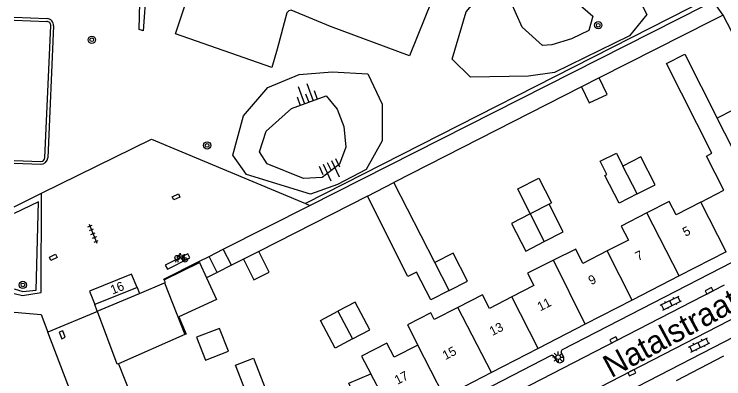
# Model space of a CAD drawing. Extents: x 132994 to 136000, y 393499 to 395512.
# Drawn here: x 133000 to 133077.8, y 395391.3 to 395431.3 of the extents above; entities that cross this region are included whole.
import ezdxf

# ---------------------------------------------------------------- set-up
doc = ezdxf.new("R2010")
doc.units = 0
for name, color, linetype in [('gg-afsc-erfafscheiding', 7, 'Continuous'), ('gg-afsc-hekwerk', 7, 'Continuous'), ('gg-afsc-muur', 7, 'Continuous'), ('gg-anno-huisnummerreeks BGT', 7, 'Continuous'), ('gg-anno-openbare ruimte label', 7, 'Continuous'), ('gg-bbg-bijgebouw', 7, 'Continuous'), ('gg-bbg-gedigitaliseerde bebouwing', 7, 'Continuous'), ('gg-bbg-gedigitaliseerde bijgebouw', 7, 'Continuous'), ('gg-bbg-hoofdgebouw', 7, 'Continuous'), ('gg-bbg-luifel en loopbrug', 7, 'Continuous'), ('gg-bbg-tussenscheiding', 7, 'Continuous'), ('gg-knt-bovenkant onderkant talud', 7, 'Continuous'), ('gg-knt-onverhard', 7, 'Continuous'), ('gg-knt-verharding', 7, 'Continuous'), ('gg-knt-verharding nz', 7, 'Continuous'), ('gt-grn-groengrens', 7, 'Continuous'), ('gt-symb-boom', 7, 'Continuous'), ('gt-symb-fietsenrek', 7, 'Continuous'), ('gt-symb-klinker verharding', 7, 'Continuous'), ('gt-symb-kolk', 7, 'Continuous'), ('gt-symb-kolk center center', 7, 'Continuous'), ('gt-symb-lichtmast', 7, 'Continuous'), ('gt-symb-talud symbool', 7, 'Continuous'), ('gt-symb-tegel verharding', 7, 'Continuous')]:
    doc.layers.add(name, color=color, linetype=linetype)

# ---------------------------------------------------------------- blocks, each defined once
blk = doc.blocks.new('gt0-BOOM')
at = {"layer": 'gt-symb-boom'}
for radius in [0.4, 0.2]:
    blk.add_circle((0, 0), radius, dxfattribs=at)
blk = doc.blocks.new('gt0-TALUD_1')
at = {"layer": 'gt-symb-talud symbool'}
for p, q in [((-1, -1), (-1, 0)), ((-0.5, -2), (-0.5, 0)), ((0, -1), (0, 0)), ((0.5, -2), (0.5, 0)), ((1, -1), (1, 0))]:
    blk.add_line(p, q, dxfattribs=at)
blk = doc.blocks.new('gt0-TEG1')
at = {"layer": 'gt-symb-tegel verharding'}
for p, q in [((-1.125, 0), (1.125, 0)), ((-0.9, -0.25), (-0.9, 0.25)), ((-0.45, -0.25), (-0.45, 0.25)), ((0, -0.25), (0, 0.25)), ((0.45, -0.25), (0.45, 0.25)), ((0.9, -0.25), (0.9, 0.25))]:
    blk.add_line(p, q, dxfattribs=at)
blk = doc.blocks.new('gt0-KOLKCC')
at = {"layer": 'gt-symb-kolk center center'}
blk.add_lwpolyline([(-0.375, 0.2), (0.375, 0.2), (0.375, -0.2), (-0.375, -0.2)], close=True, dxfattribs=at)
blk = doc.blocks.new('gt0-FREK')
at = {"layer": 'gt-symb-fietsenrek'}
for p, q in [((0.259, 0.762), (0.294, 0.823)), ((0.294, 0.823), (0.767, 0.714)), ((0.757, 0.841), (0.866, 0.816)), ((0.767, 0.714), (0.84, 0.822)), ((0.54, 0.335), (0.259, 0.762)), ((0.767, 0.714), (0.54, 0.335)), ((0.895, 0.252), (0.767, 0.714))]:
    blk.add_line(p, q, dxfattribs=at)
for points in [[(0.294, 0.823), (0.36, 0.937), (0.452, 0.935)], [(-0.124, 0), (-0.047, 0.312), (0.053, 0.312), (0.12, 0)], [(0.036, 0.476), (0.228, 0.708), (0.259, 0.762)], [(0.54, 0.335), (0.555, 0.305), (0.895, 0.252)]]:
    blk.add_lwpolyline(points, dxfattribs=at)
for centre in [(0.036, 0.476), (0.895, 0.252)]:
    blk.add_circle(centre, 0.252, dxfattribs=at)
blk = doc.blocks.new('gt0-KOLK')
at = {"layer": 'gt-symb-kolk'}
blk.add_lwpolyline([(0, 0), (0.375, 0), (0.375, 0.4), (-0.375, 0.4), (-0.375, 0), (0, 0)], dxfattribs=at)
blk = doc.blocks.new('gt0-KL1')
at = {"layer": 'gt-symb-klinker verharding'}
for p, q in [((-1.15, 0.3), (1.15, 0.3)), ((-1, -0.3), (-1, 0.3)), ((-0.5, 0.3), (-0.5, 0.45)), ((0, -0.3), (0, 0.3)), ((0.5, 0.3), (0.5, 0.45)), ((1, -0.3), (1, 0.3)), ((-1.15, -0.3), (1.15, -0.3)), ((-0.5, -0.45), (-0.5, -0.3)), ((0.5, -0.45), (0.5, -0.3))]:
    blk.add_line(p, q, dxfattribs=at)
blk = doc.blocks.new('gt0-LMAST')
at = {"layer": 'gt-symb-lichtmast'}
for p, q in [((-0.182, 0.173), (-0.447, 0.438)), ((-0.005, 0.246), (-0.005, 0.621)), ((0.172, 0.173), (0.437, 0.438)), ((-0.255, -0.004), (-0.63, -0.004)), ((-0.182, -0.181), (-0.447, -0.446)), ((-0.005, -0.254), (-0.005, -0.629)), ((0.437, -0.446), (0.172, -0.181)), ((0.245, -0.004), (0.62, -0.004))]:
    blk.add_line(p, q, dxfattribs=at)
blk.add_circle((-0.005, -0.004), 0.25, dxfattribs=at)

msp = doc.modelspace()

# ---------------------------------------------------------------- linework, layer by layer
at = {"layer": 'gg-afsc-erfafscheiding'}
for p, q in [((133077.739, 395431.133), (133076.507, 395430.512)), ((133085.56, 395416.079), (133077.739, 395431.133)), ((133076.507, 395430.512), (133064.144, 395424.28)), ((133062.191, 395423.296), (133041.645, 395412.814)), ((133038.749, 395411.334), (133026.816, 395405.283)), ((133025.138, 395404.433), (133023.829, 395403.769)), ((133011.425, 395392.988), (133014.031, 395386.48))]:
    msp.add_line(p, q, dxfattribs=at)
at = {"layer": 'gg-afsc-hekwerk'}
for p, q in [((133077.739, 395431.133), (133075.995, 395433.624)), ((133032.433, 395410.326), (133075.662, 395432.182)), ((133022.909, 395405.511), (133032.433, 395410.326)), ((133013.47, 395401.34), (133013.735, 395400.688)), ((133009.138, 395398.688), (133003.697, 395396.435))]:
    msp.add_line(p, q, dxfattribs=at)
msp.add_lwpolyline([(133016.45, 395402.155), (133016.413, 395402.227), (133020.262, 395404.173)], dxfattribs=at)
at = {"layer": 'gg-afsc-muur'}
msp.add_line((133008.03, 395385.145), (133003.697, 395396.435), dxfattribs=at)
msp.add_lwpolyline([(133000, 395398.625), (133002.951, 395398.378), (133003.697, 395396.435)], dxfattribs=at)
at = {"layer": 'gg-bbg-bijgebouw'}
for p, q in [((133016.45, 395402.155), (133020.317, 395404.064)), ((133013.735, 395400.688), (133016.487, 395401.836)), ((133009.112, 395398.758), (133013.735, 395400.688)), ((133009.138, 395398.688), (133009.112, 395398.758))]:
    msp.add_line(p, q, dxfattribs=at)
for points in [[(133016.487, 395401.836), (133016.592, 395401.88), (133016.45, 395402.155)], [(133011.425, 395392.988), (133011.295, 395392.931), (133009.138, 395398.688)]]:
    msp.add_lwpolyline(points, dxfattribs=at)
at = {"layer": 'gg-bbg-gedigitaliseerde bebouwing'}
msp.add_line((133048.658, 395399.15), (133046.066, 395397.82), dxfattribs=at)
for points in [[(133075.277, 395410.676), (133077.803, 395411.971), (133075.893, 395415.721), (133076.495, 395416.027), (133071.516, 395425.845), (133073.521, 395426.862), (133077.072, 395419.861)], [(133075.277, 395410.676), (133072.586, 395409.297), (133071.834, 395410.764), (133069.373, 395409.502)], [(133069.373, 395409.502), (133066.557, 395408.058), (133067.342, 395406.527), (133065.008, 395405.329)], [(133065.008, 395405.329), (133062.369, 395403.975), (133061.576, 395405.547), (133059.123, 395404.311)], [(133059.123, 395404.311), (133056.301, 395402.889), (133056.981, 395401.54), (133054.573, 395400.304)], [(133054.573, 395400.304), (133052.128, 395399.049), (133051.363, 395400.539), (133048.658, 395399.15)], [(133046.066, 395397.82), (133045.688, 395398.558), (133043.129, 395397.245), (133044.265, 395395.032)], [(133044.265, 395395.032), (133041.653, 395393.691), (133040.857, 395395.242), (133038.089, 395393.822), (133039.117, 395391.875)], [(133035.66, 395385.91), (133034.805, 395387.915), (133037.473, 395389.052), (133036.706, 395390.852), (133039.117, 395391.875)]]:
    msp.add_lwpolyline(points, dxfattribs=at)
at = {"layer": 'gg-bbg-gedigitaliseerde bijgebouw'}
for p, q in [((133064.144, 395424.28), (133062.191, 395423.296)), ((133038.749, 395411.334), (133041.645, 395412.814)), ((133046.137, 395404.058), (133041.645, 395412.814)), ((133058.65, 395410.462), (133056.583, 395409.402)), ((133020.317, 395404.064), (133021.086, 395402.386)), ((133018.696, 395396.169), (133011.425, 395392.988))]:
    msp.add_line(p, q, dxfattribs=at)
for points in [[(133062.191, 395423.296), (133063.027, 395421.539), (133065.002, 395422.479), (133064.144, 395424.28)], [(133078.751, 395416.594), (133080.463, 395417.47), (133078.789, 395420.74), (133077.072, 395419.861)], [(133068.312, 395411.572), (133066.345, 395410.563), (133064.781, 395413.609), (133064.981, 395413.712), (133064.255, 395415.151), (133066.032, 395416.047), (133066.751, 395414.62)], [(133068.312, 395411.572), (133070.281, 395412.579), (133068.722, 395415.628), (133066.751, 395414.62)], [(133047.706, 395401.003), (133045.683, 395399.966), (133044.115, 395403.021), (133043.179, 395402.545), (133038.749, 395411.334)], [(133058.093, 395406.355), (133060.206, 395407.422), (133058.65, 395410.462)], [(133056.583, 395409.402), (133054.537, 395408.353), (133056.089, 395405.327), (133058.093, 395406.355)], [(133047.706, 395401.003), (133049.707, 395402.032), (133048.139, 395405.086), (133046.137, 395404.058)], [(133021.086, 395402.386), (133022.172, 395400.014), (133018.036, 395398.12), (133018.859, 395396.24), (133018.696, 395396.169)], [(133037.1, 395395.696), (133038.997, 395396.698), (133037.398, 395399.726), (133035.501, 395398.724)], [(133037.1, 395395.696), (133035.202, 395394.694), (133033.603, 395397.722), (133035.501, 395398.724)]]:
    msp.add_lwpolyline(points, dxfattribs=at)
at = {"layer": 'gg-bbg-hoofdgebouw'}
for p, q in [((133078.071, 395405.235), (133072.92, 395402.592)), ((133072.92, 395402.592), (133067.769, 395399.949)), ((133013.47, 395401.34), (133008.83, 395399.47)), ((133067.769, 395399.949), (133062.619, 395397.306)), ((133062.619, 395397.306), (133057.468, 395394.664)), ((133057.468, 395394.664), (133052.318, 395392.021)), ((133072.617, 395391.163), (133077.814, 395393.836)), ((133052.318, 395392.021), (133047.167, 395389.378))]:
    msp.add_line(p, q, dxfattribs=at)
msp.add_lwpolyline([(133013.47, 395401.34), (133012.88, 395402.79), (133008.24, 395400.92), (133008.83, 395399.47)], dxfattribs=at)
at = {"layer": 'gg-bbg-luifel en loopbrug'}
for p, q in [((133021.379, 395404.737), (133022.909, 395405.511)), ((133023.829, 395403.769), (133022.909, 395405.511)), ((133026.816, 395405.283), (133025.138, 395404.433)), ((133020.262, 395404.173), (133021.379, 395404.737)), ((133020.262, 395404.173), (133020.317, 395404.064)), ((133022.265, 395402.98), (133021.379, 395404.737)), ((133023.829, 395403.769), (133022.265, 395402.98)), ((133022.265, 395402.98), (133021.086, 395402.386))]:
    msp.add_line(p, q, dxfattribs=at)
for points in [[(133056.583, 395409.402), (133055.207, 395412.132), (133057.53, 395413.303), (133058.9, 395410.585), (133058.65, 395410.462)], [(133025.138, 395404.433), (133026.281, 395402.165), (133027.961, 395403.012), (133026.816, 395405.283)], [(133023.491, 395394.359), (133022.508, 395396.86), (133020.007, 395395.877), (133020.99, 395393.376), (133023.491, 395394.359)], [(133025.611, 395389.356), (133024.251, 395392.816), (133026.248, 395393.601), (133027.607, 395390.141)]]:
    msp.add_lwpolyline(points, dxfattribs=at)
at = {"layer": 'gg-bbg-tussenscheiding'}
for p, q in [((133078.751, 395416.594), (133077.072, 395419.861)), ((133068.312, 395411.572), (133066.751, 395414.62)), ((133078.071, 395405.235), (133075.277, 395410.676)), ((133056.583, 395409.402), (133058.093, 395406.355)), ((133072.92, 395402.592), (133069.373, 395409.502)), ((133067.769, 395399.949), (133065.008, 395405.329)), ((133062.619, 395397.306), (133059.123, 395404.311)), ((133047.706, 395401.003), (133046.137, 395404.058)), ((133016.487, 395401.836), (133018.696, 395396.169)), ((133057.468, 395394.664), (133054.573, 395400.304)), ((133035.501, 395398.724), (133037.1, 395395.696)), ((133052.318, 395392.021), (133048.658, 395399.15)), ((133047.167, 395389.378), (133044.265, 395395.032)), ((133041.87, 395386.66), (133039.117, 395391.875))]:
    msp.add_line(p, q, dxfattribs=at)
at = {"layer": 'gg-knt-bovenkant onderkant talud'}
for points in [[(133049.569, 395431.527), (133053.26, 395435.94), (133056.93, 395437.487), (133060.592, 395437.334), (133065.856, 395435.303), (133067.948, 395434.015), (133069.365, 395431.229), (133067.477, 395428.877), (133059.258, 395424.882), (133056.411, 395424.471), (133050.027, 395424.349), (133048.018, 395426.346), (133049.569, 395431.527)], [(133054.444, 395432.627), (133055.931, 395433.793), (133057.627, 395434.454), (133059.31, 395434.649), (133063.437, 395431.028), (133062.993, 395429.457), (133061.109, 395428.561), (133058.944, 395427.914), (133057.933, 395427.815), (133055.699, 395429.818), (133054.444, 395432.627)], [(133038.769, 395424.731), (133040.334, 395421.402), (133040.359, 395417.391), (133038.603, 395414.266), (133035.433, 395412.602), (133032.492, 395411.542), (133025.465, 395413.72), (133023.981, 395415.836), (133025.16, 395420.131), (133027.818, 395423.237), (133031.229, 395424.663), (133034.864, 395424.948), (133038.769, 395424.731)], [(133034.19, 395422.301), (133035.428, 395420.86), (133036.159, 395418.944), (133036.379, 395416.695), (133035.684, 395414.826), (133033.769, 395413.379), (133031.705, 395413.274), (133027.728, 395414.886), (133026.913, 395416.197), (133027.642, 395418.457), (133030.403, 395420.926), (133034.19, 395422.301)]]:
    msp.add_lwpolyline(points, dxfattribs=at)
at = {"layer": 'gg-knt-onverhard'}
msp.add_lwpolyline([(133048.25, 395440.586), (133045.786, 395432.771), (133043.328, 395426.691), (133034.681, 395429.906), (133030.353, 395431.695), (133030.098, 395431.634), (133029.912, 395431.418), (133028.834, 395427.439), (133028.245, 395425.41), (133017.689, 395429.09), (133019.911, 395435.816), (133021.964, 395443.586), (133024.05, 395449.919), (133032.45, 395448.493)], dxfattribs=at)
at = {"layer": 'gg-knt-verharding'}
for p, q in [((133000, 395430.914), (133003.597, 395430.769)), ((133000, 395430.61), (133003.566, 395430.469)), ((133003.375, 395415.556), (133004.002, 395429.998)), ((133004.315, 395429.973), (133003.694, 395415.54)), ((133000, 395415.237), (133002.915, 395415.126)), ((133000, 395414.954), (133002.896, 395414.837)), ((133031.946, 395410.529), (133032.433, 395410.326)), ((133009.112, 395398.758), (133008.83, 395399.47)), ((133060.221, 395393.782), (133059.988, 395394.208)), ((133058.896, 395393.894), (133049.989, 395389.318)), ((133059.179, 395393.782), (133059.412, 395393.342))]:
    msp.add_line(p, q, dxfattribs=at)
for points in [[(133003, 395411.644), (133015.043, 395417.56), (133031.946, 395410.529)], [(133000, 395400.693), (133000.917, 395400.448), (133002.943, 395400.777), (133003, 395411.644)], [(133082.801, 395405.351), (133082.467, 395406.003), (133060.074, 395394.499)], [(133053.601, 395384.454), (133054.228, 395383.223), (133091.938, 395402.629), (133091.317, 395403.828)]]:
    msp.add_lwpolyline(points, dxfattribs=at)
for centre, radius, start, end in [((133003.566, 395430.019), 0.751, 356.49366, 87.6079), ((133003.576, 395430.041), 0.428, 354.26372, 91.31653), ((133002.921, 395415.613), 0.776, 268.12592, 354.63111), ((133002.92, 395415.582), 0.456, 269.43395, 356.70487), ((133060.224, 395394.297), 0.252, 126.49946, 200.57228), ((133058.953, 395393.626), 0.274, 34.73273, 102.08395), ((133059.82, 395393.555), 0.461, 207.52216, 29.55973)]:
    msp.add_arc(centre, radius, start, end, dxfattribs=at)
at = {"layer": 'gg-knt-verharding nz'}
msp.add_line((133051.902, 395388.262), (133077.897, 395401.618), dxfattribs=at)
for points in [[(133019.274, 395404.566), (133019.038, 395405.015), (133016.561, 395403.79), (133016.797, 395403.341), (133019.274, 395404.566)], [(133052.998, 395384.631), (133054.384, 395385.333), (133067.631, 395392.175), (133079.604, 395398.336)]]:
    msp.add_lwpolyline(points, dxfattribs=at)
at = {"layer": 'gt-grn-groengrens'}
for p, q in [((133076.064, 395432.982), (133031.946, 395410.529)), ((133000, 395410.158), (133003, 395411.644))]:
    msp.add_line(p, q, dxfattribs=at)
for points in [[(133014.488, 395434.013), (133014.153, 395429.428), (133013.689, 395429.563), (133013.808, 395434.031)], [(133000, 395401.203), (133000.957, 395400.897), (133002.42, 395401.024), (133002.659, 395410.711), (133000, 395409.437)]]:
    msp.add_lwpolyline(points, dxfattribs=at)

# ---------------------------------------------------------------- block references
at = {"layer": 'gt-symb-boom'}
for p in [(133064.041, 395430.052), (133008.508, 395428.456), (133021.151, 395416.89), (133000.951, 395401.611)]:
    msp.add_blockref('gt0-BOOM', p, dxfattribs=at)
at = {"layer": 'gt-symb-fietsenrek'}
msp.add_blockref('gt0-FREK', (133017.838, 395404.112), dxfattribs=at)
at = {"layer": 'gt-symb-klinker verharding'}
for p, rotation in [((133072.004, 395399.622), 26.360058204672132), ((133075.106, 395395.045), 26.36005820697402)]:
    msp.add_blockref('gt0-KL1', p, dxfattribs=dict(at, rotation=rotation))
at = {"layer": 'gt-symb-kolk'}
for p, rotation in [((133076.292, 395400.788), 27.33407586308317), ((133005.087, 395396.077), -68.02828960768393), ((133065.812, 395395.414), 27.128766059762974), ((133067.631, 395392.175), -152.66592413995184)]:
    msp.add_blockref('gt0-KOLK', p, dxfattribs=dict(at, rotation=rotation))
at = {"layer": 'gt-symb-kolk center center'}
for p, rotation in [((133017.754, 395411.255), -154.4085758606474), ((133004.278, 395404.629), 26.155253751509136)]:
    msp.add_blockref('gt0-KOLKCC', p, dxfattribs=dict(at, rotation=rotation))
at = {"layer": 'gt-symb-lichtmast'}
msp.add_blockref('gt0-LMAST', (133059.657, 395393.704), dxfattribs=at)
at = {"layer": 'gt-symb-talud symbool'}
for p, xscale, yscale, rotation in [((133032.296, 395421.614), 0.9995999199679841, 0.9995999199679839, -160.1148348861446), ((133034.367, 395414.999), 1.0003664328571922, 1.0003664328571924, 24.95115162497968)]:
    msp.add_blockref('gt0-TALUD_1', p, dxfattribs=dict(at, xscale=xscale, yscale=yscale, rotation=rotation))
at = {"layer": 'gt-symb-tegel verharding', "rotation": -68.10284941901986}
msp.add_blockref('gt0-TEG1', (133008.648, 395407.234), dxfattribs=at)

# ---------------------------------------------------------------- texts
at = {"layer": 'gg-anno-huisnummerreeks BGT'}
for s, rotation, p in [('5', 27.2, (133073.604, 395406.876)), ('7', 27.2, (133068.417, 395404.215)), ('9', 27.2, (133063.27, 395401.574)), ('16', 22.1, (133010.79, 395400.556)), ('11', 27.1, (133057.671, 395398.703)), ('13', 27.2, (133052.425, 395396.01)), ('15', 27.2, (133047.275, 395393.367)), ('17', 27.2, (133042.015, 395390.668))]:
    msp.add_text(s, height=1, rotation=rotation, dxfattribs=at).set_placement(p)
at = {"layer": 'gg-anno-openbare ruimte label'}
msp.add_text('Natalstraat', height=2.5, rotation=28.5, dxfattribs=at).set_placement((133065.463, 395391.381))

doc.saveas('drawing.dxf')
